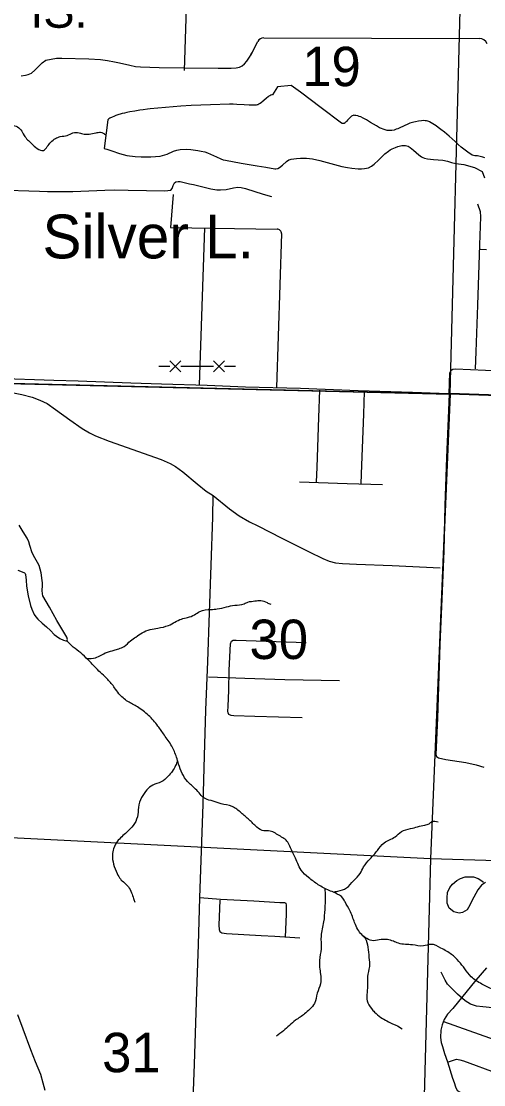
# Model space of a CAD drawing. Extents: x 1219626 to 1426462, y 456797 to 752399.
# Drawn here: x 1312261 to 1317542, y 661406 to 673552 of the extents above; entities that cross this region are included whole.
import ezdxf

# ---------------------------------------------------------------- set-up
doc = ezdxf.new("R2010")
doc.units = 0
for name, color, linetype in [('Geographic Features Text', 7, 'Continuous'), ('Lakes and Ponds', 7, 'Continuous'), ('Lakes and Ponds Text', 7, 'Continuous'), ('Local Roads Improved', 7, 'Continuous'), ('Local Roads Paved', 7, 'Continuous'), ('Masks', 7, 'Continuous'), ('Narrow River Creek and Branch and Slough', 7, 'Continuous'), ('Section Lines', 7, 'Continuous'), ('Section Numbers', 7, 'Continuous'), ('Uninventoried Roads and Features', 7, 'Continuous')]:
    doc.layers.add(name, color=color, linetype=linetype)

msp = doc.modelspace()

# ---------------------------------------------------------------- linework, layer by layer
at = {"layer": 'Lakes and Ponds'}
msp.add_line((1313248, 672428), (1313207, 672098), dxfattribs=at)
for points in [[(1315451, 672742), (1315345, 672817), (1315189, 672803), (1315131, 672713), (1315124, 672711), (1315111, 672707), (1315100, 672702), (1315089, 672696), (1315079, 672689), (1315061, 672675), (1315031, 672648), (1315008, 672628), (1314999, 672621), (1314983, 672610), (1314971, 672604), (1314962, 672599), (1314954, 672597), (1314943, 672594), (1314932, 672593), (1314895, 672593), (1314863, 672593), (1314807, 672596), (1314723, 672602), (1314681, 672604), (1314640, 672604), (1314421, 672598), (1314312, 672595), (1314203, 672590), (1314085, 672582), (1313909, 672567), (1313732, 672551), (1313703, 672548), (1313652, 672541), (1313614, 672535), (1313557, 672526), (1313500, 672516), (1313467, 672510), (1313439, 672504), (1313414, 672498), (1313392, 672492), (1313374, 672487), (1313341, 672475), (1313317, 672466), (1313300, 672457), (1313274, 672444), (1313261, 672436), (1313248, 672428)], [(1317555, 671992), (1317531, 671999), (1317470, 672016), (1317440, 672016), (1317410, 672023), (1317362, 672056), (1317284, 672113), (1317251, 672146), (1317216, 672178), (1317147, 672239), (1317094, 672284), (1317054, 672316), (1317023, 672339), (1316999, 672356), (1316962, 672380), (1316923, 672402), (1316914, 672407), (1316905, 672410), (1316887, 672415), (1316872, 672416), (1316858, 672417), (1316833, 672416), (1316797, 672410), (1316762, 672404), (1316745, 672401), (1316729, 672397), (1316700, 672387), (1316674, 672376), (1316583, 672334), (1316560, 672325), (1316543, 672318), (1316518, 672310), (1316492, 672305), (1316479, 672304), (1316465, 672303), (1316453, 672304), (1316440, 672306), (1316416, 672311), (1316394, 672318), (1316373, 672327), (1316353, 672336), (1316316, 672357), (1316251, 672397), (1316203, 672426), (1316167, 672446), (1316140, 672459), (1316120, 672466), (1316105, 672471), (1316082, 672476), (1316071, 672477), (1316060, 672478), (1316050, 672477), (1316041, 672473), (1316033, 672468), (1316026, 672462), (1316012, 672449), (1315988, 672422), (1315979, 672412), (1315971, 672404), (1315964, 672398), (1315959, 672393), (1315949, 672386), (1315941, 672384), (1315935, 672383), (1315931, 672383), (1315925, 672385), (1315919, 672388), (1315685, 672565), (1315451, 672742)], [(1313207, 672098), (1313240, 672091), (1313297, 672074), (1313381, 672043), (1313424, 672030), (1313467, 672020), (1313561, 672008), (1313632, 672004), (1313740, 672004), (1313846, 672012), (1313875, 672018), (1313926, 672035), (1314000, 672067), (1314038, 672080), (1314076, 672088), (1314145, 672090), (1314198, 672088), (1314278, 672078), (1314317, 672070), (1314356, 672060), (1314386, 672049), (1314489, 672002), (1314540, 671980), (1314567, 671971), (1314594, 671964), (1314774, 671932), (1314955, 671901), (1315055, 671884), (1315156, 671867), (1315169, 671867), (1315192, 671872), (1315211, 671882), (1315243, 671908), (1315291, 671952), (1315317, 671969), (1315330, 671975), (1315344, 671978), (1315404, 671986), (1315451, 671989), (1315520, 671989), (1315554, 671986), (1315588, 671980), (1315672, 671961), (1315798, 671927), (1315923, 671895), (1315987, 671882), (1316036, 671874), (1316109, 671867), (1316146, 671867), (1316181, 671869), (1316204, 671873), (1316225, 671880), (1316261, 671899), (1316290, 671920), (1316340, 671966), (1316414, 672038), (1316453, 672070), (1316473, 672084), (1316495, 672095), (1316533, 672112), (1316562, 672122), (1316607, 672133), (1316629, 672135), (1316650, 672133), (1316678, 672125), (1316701, 672111), (1316741, 672080), (1316800, 672027), (1316831, 672005), (1316847, 671997), (1316864, 671990), (1316901, 671982), (1316970, 671973), (1317075, 671964), (1317127, 671955), (1317152, 671948), (1317176, 671939), (1317225, 671926), (1317315, 671917), (1317436, 671883), (1317525, 671838), (1317551, 671763)], [(1312220, 667284), (1312273, 667265), (1312297, 667254), (1312305, 667246), (1312309, 667235), (1312315, 667168), (1312321, 667100), (1312341, 666989), (1312367, 666878), (1312381, 666836), (1312410, 666776), (1312428, 666749), (1312450, 666723), (1312500, 666679), (1312551, 666636), (1312594, 666592), (1312638, 666547), (1312663, 666528), (1312703, 666504), (1312744, 666483), (1312769, 666475), (1312781, 666474), (1312787, 666479), (1312789, 666492), (1312782, 666517), (1312760, 666557), (1312736, 666594), (1312700, 666651), (1312666, 666708), (1312624, 666785), (1312583, 666862), (1312546, 666926), (1312509, 666991), (1312502, 667012), (1312498, 667049), (1312502, 667108), (1312503, 667137), (1312501, 667166), (1312487, 667251), (1312464, 667335), (1312446, 667372), (1312414, 667425), (1312384, 667480), (1312358, 667565), (1312346, 667608), (1312327, 667648), (1312282, 667722), (1312238, 667795)]]:
    msp.add_lwpolyline(points, dxfattribs=at)
at = {"layer": 'Local Roads Improved'}
for points in [[(1311909, 669473), (1311911, 669416), (1311917, 669398), (1311950, 669368), (1312080, 669329), (1312268, 669289), (1312384, 669259), (1312473, 669225), (1312558, 669185), (1312653, 669117), (1312815, 668999), (1312955, 668901), (1313040, 668850), (1313110, 668817), (1313265, 668758), (1313858, 668547), (1313962, 668503), (1314024, 668467), (1314106, 668407), (1314270, 668269), (1314371, 668187), (1314453, 668134)], [(1315634, 668289), (1315640, 668460), (1315660, 669025), (1315669, 669337)], [(1316177, 669324), (1316169, 669066), (1316147, 668482), (1316139, 668273)], [(1316387, 668257), (1315981, 668269), (1315439, 668289)], [(1315467, 665597), (1314930, 665613), (1314687, 665621), (1314659, 665623), (1314633, 665635), (1314622, 665655), (1314620, 665673), (1314623, 665727), (1314631, 665911), (1314637, 666139), (1314649, 666441), (1314662, 666471), (1314680, 666483), (1314715, 666484), (1315514, 666458)], [(1314399, 666063), (1314815, 666049), (1315271, 666036), (1315895, 666022)]]:
    msp.add_lwpolyline(points, dxfattribs=at)
at = {"layer": 'Local Roads Paved'}
msp.add_line((1317082, 662129), (1317781, 661881), dxfattribs=at)
for points in [[(1312259, 672929), (1312309, 672935), (1312340, 672943), (1312379, 672961), (1312417, 672993), (1312434, 673011), (1312500, 673076), (1312543, 673106), (1312602, 673121), (1312664, 673129), (1312723, 673129), (1313033, 673124), (1313164, 673115), (1313246, 673104), (1313326, 673088), (1313381, 673078), (1313501, 673051), (1313565, 673037), (1313624, 673033), (1313836, 673025), (1314121, 673022), (1314509, 673017), (1314659, 673015), (1314717, 673020), (1314752, 673029), (1314783, 673044), (1314811, 673065), (1314837, 673095), (1314875, 673154), (1314894, 673197)], [(1311983, 671625), (1312469, 671611), (1312560, 671608), (1312698, 671607), (1312849, 671608), (1313216, 671623), (1313327, 671627), (1313481, 671622), (1313900, 671615), (1313968, 671623), (1313986, 671641), (1313995, 671678), (1314009, 671705), (1314027, 671718), (1314051, 671721), (1314077, 671721), (1314184, 671696), (1314226, 671687), (1314288, 671674), (1314349, 671657), (1314424, 671637), (1314493, 671625), (1314537, 671625), (1314601, 671631), (1314685, 671650), (1314734, 671656), (1314774, 671654), (1314823, 671644), (1315025, 671578), (1315117, 671549)], [(1317470, 671466), (1317502, 671379), (1317507, 671319), (1317494, 670998), (1317471, 670311), (1317454, 669778), (1317446, 669581)], [(1317573, 670943), (1317507, 670945)], [(1317147, 669297), (1317155, 669538), (1317172, 669566), (1317191, 669577), (1317221, 669582), (1317733, 669560)], [(1317138, 669295), (1316728, 669312), (1316109, 669331), (1315449, 669357), (1314821, 669374), (1314384, 669391), (1313864, 669408), (1313512, 669419), (1312912, 669441), (1312634, 669448), (1311962, 669472)], [(1317147, 669297), (1317139, 669106), (1317119, 668568), (1317097, 668023), (1317086, 667499), (1317062, 666955), (1317040, 666435), (1317030, 666076), (1317014, 665591), (1316994, 665177), (1317002, 665156), (1317027, 665139), (1317108, 665121), (1317339, 665085), (1317455, 665059), (1317545, 665032)], [(1314191, 660019), (1314204, 660618), (1314220, 661134), (1314239, 661642), (1314258, 662231), (1314266, 662470), (1314284, 663006), (1314300, 663540), (1314318, 664077), (1314337, 664605), (1314355, 665162), (1314370, 665684), (1314390, 666241), (1314409, 666797), (1314430, 667339), (1314448, 667889), (1314452, 668134)], [(1314452, 668134), (1314640, 667982), (1314750, 667902), (1314868, 667835), (1314962, 667788), (1315236, 667650), (1315550, 667491), (1315705, 667415), (1315778, 667387), (1315849, 667367), (1315930, 667359), (1316090, 667353), (1316496, 667335), (1317045, 667311)], [(1317562, 663716), (1317517, 663686), (1317475, 663632), (1317429, 663548), (1317370, 663431), (1317353, 663403), (1317300, 663372), (1317260, 663365), (1317202, 663379), (1317148, 663421), (1317125, 663478), (1317124, 663541), (1317127, 663601), (1317155, 663660), (1317187, 663695), (1317234, 663740), (1317276, 663763), (1317332, 663782), (1317382, 663782), (1317424, 663782), (1317478, 663763), (1317510, 663742), (1317538, 663718)], [(1314301, 663546), (1314537, 663526), (1314916, 663507), (1315213, 663488), (1315267, 663488), (1315281, 663479), (1315287, 663455), (1315287, 663355), (1315274, 663093)], [(1314528, 663512), (1314518, 663228), (1314520, 663177), (1314529, 663155), (1314553, 663139), (1314604, 663134), (1314999, 663111), (1315158, 663101), (1315442, 663082)], [(1317574, 662740), (1317452, 662600), (1317191, 662278), (1317127, 662213), (1317090, 662149), (1317067, 662089), (1317052, 662030), (1317050, 661944), (1317057, 661889), (1317070, 661841), (1317095, 661764), (1317128, 661667), (1317187, 661479), (1317203, 661430), (1317219, 661380), (1317240, 661340), (1317272, 661319), (1317544, 661172)], [(1317643, 662285), (1317531, 662296), (1317459, 662303), (1317392, 662325), (1317331, 662364), (1317241, 662441), (1317180, 662501), (1317130, 662554), (1317101, 662600), (1317055, 662693)], [(1312532, 661340), (1312510, 661423), (1312484, 661523), (1312422, 661666), (1312371, 661806), (1312283, 662041), (1312221, 662204)], [(1317129, 661665), (1317232, 661696), (1317270, 661691), (1317311, 661679), (1317703, 661535)]]:
    msp.add_lwpolyline(points, dxfattribs=at)
at = {"layer": 'Masks'}
msp.add_lwpolyline([(1312036, 672884), (1311936, 669419), (1317160, 669294), (1316980, 665081)], dxfattribs=at)
at = {"layer": 'Narrow River Creek and Branch and Slough'}
for points in [[(1309786, 673423), (1309813, 673328), (1309871, 673243), (1310035, 673171), (1310185, 673092), (1310271, 672985), (1310385, 672871), (1310528, 672806), (1310642, 672749), (1310728, 672685), (1310850, 672613), (1310964, 672563), (1311035, 672499), (1311121, 672449), (1311164, 672413), (1311285, 672335), (1311421, 672277), (1311507, 672263), (1311593, 672277), (1311693, 672235), (1311786, 672177), (1311857, 672199), (1311957, 672270), (1312057, 672335), (1312136, 672363), (1312257, 672313), (1312293, 672249), (1312379, 672156), (1312443, 672099), (1312514, 672077), (1312557, 672120), (1312650, 672213), (1312707, 672235), (1312786, 672249), (1312850, 672277), (1312922, 672277), (1312979, 672263), (1313036, 672263), (1313115, 672277), (1313165, 672285), (1313227, 672255)], [(1313009, 666274), (1313109, 666283), (1313236, 666344), (1313321, 666368), (1313375, 666386), (1313436, 666410), (1313508, 666477), (1313569, 666519), (1313641, 666568), (1313732, 666604), (1313822, 666622), (1313943, 666652), (1314089, 666725), (1314161, 666743), (1314240, 666773), (1314300, 666810), (1314427, 666834), (1314500, 666840), (1314603, 666864), (1314699, 666882), (1314808, 666900), (1314850, 666918), (1314929, 666931), (1314996, 666937), (1315068, 666912), (1315110, 666894)], [(1320658, 661865), (1320561, 661859), (1320488, 661883), (1320398, 661896), (1320295, 661908), (1320095, 661974), (1319854, 662035), (1319708, 662059), (1319527, 662077), (1319315, 662095), (1319170, 662113), (1319061, 662204), (1318910, 662313), (1318826, 662343), (1318777, 662392), (1318662, 662470), (1318578, 662476), (1318457, 662458), (1318372, 662452), (1318287, 662404), (1318239, 662398), (1318130, 662404), (1317979, 662446), (1317870, 662458), (1317786, 662452), (1317646, 662494), (1317520, 662555), (1317399, 662640), (1317326, 662730), (1317259, 662815), (1317175, 662894), (1317054, 662966), (1316939, 663009), (1316854, 662991), (1316727, 663003), (1316570, 663021), (1316510, 663045), (1316371, 663063), (1316286, 663051), (1316207, 663075), (1316105, 663178), (1316068, 663257), (1316014, 663396), (1315959, 663493), (1315935, 663535), (1315845, 663596), (1315712, 663656), (1315597, 663729), (1315542, 663771), (1315458, 663856), (1315383, 664015), (1315334, 664112), (1315304, 664178), (1315207, 664251), (1315086, 664305), (1315032, 664305), (1314953, 664348), (1314863, 664432), (1314772, 664511), (1314669, 664584), (1314542, 664614), (1314451, 664644), (1314361, 664674), (1314252, 664783), (1314161, 664868), (1314058, 665068), (1314034, 665146), (1313980, 665273), (1313895, 665400), (1313822, 665503), (1313714, 665624), (1313587, 665721), (1313478, 665782), (1313375, 665872), (1313327, 665939), (1313248, 666036), (1313115, 666163), (1313024, 666259), (1312940, 666338), (1312855, 666405), (1312783, 666476)], [(1314046, 665107), (1314022, 665051), (1313986, 664985), (1313937, 664930), (1313859, 664864), (1313762, 664827), (1313696, 664773), (1313635, 664688), (1313599, 664573), (1313587, 664464), (1313538, 664367), (1313478, 664301), (1313369, 664198), (1313315, 664101), (1313302, 664029), (1313315, 663926), (1313357, 663817), (1313393, 663756), (1313484, 663666), (1313520, 663599), (1313544, 663533), (1313556, 663490)], [(1315823, 663606), (1315877, 663617), (1315974, 663653), (1316058, 663738), (1316131, 663819), (1316171, 663895), (1316244, 663984), (1316328, 664081), (1316405, 664169), (1316530, 664238), (1316603, 664298), (1316707, 664331), (1316869, 664371), (1316921, 664387), (1316949, 664411), (1317022, 664407)], [(1315726, 663648), (1315732, 663557), (1315726, 663406), (1315714, 663267), (1315684, 663104), (1315684, 662958), (1315666, 662825), (1315678, 662668), (1315678, 662559), (1315641, 662450), (1315611, 662335), (1315557, 662269), (1315496, 662214), (1315393, 662142), (1315254, 662021), (1315176, 661960)], [(1316157, 663112), (1316187, 663078), (1316220, 662977), (1316232, 662860), (1316236, 662755), (1316216, 662642), (1316216, 662533), (1316208, 662436), (1316212, 662364), (1316260, 662275), (1316296, 662235), (1316369, 662174), (1316437, 662134), (1316502, 662102), (1316538, 662086), (1316611, 662045)]]:
    msp.add_spline(points, degree=3, dxfattribs=at)
at = {"layer": 'Section Lines'}
for p, q in [((1317288, 674465), (1317156, 669294)), ((1317156, 669294), (1311927, 669420)), ((1317156, 669294), (1316935, 663987)), ((1322351, 669112), (1317156, 669294)), ((1316935, 663987), (1311717, 664247)), ((1316935, 663987), (1316794, 658785)), ((1322217, 663822), (1316935, 663987))]:
    msp.add_line(p, q, dxfattribs=at)
at = {"layer": 'Uninventoried Roads and Features'}
for p, q in [((1314124, 672990), (1314158, 674078)), ((1314882, 673166), (1314964, 673322)), ((1315031, 673362), (1317490, 673357)), ((1313996, 671572), (1313965, 671198)), ((1313965, 671198), (1315183, 671179)), ((1314298, 669399), (1314357, 671192)), ((1315232, 671128), (1315174, 669370)), ((1314083, 669547), (1313958, 669672)), ((1313958, 669547), (1314083, 669672)), ((1314583, 669547), (1314458, 669672)), ((1314458, 669547), (1314583, 669672)), ((1313958, 669610), (1313833, 669610)), ((1314458, 669610), (1314083, 669610)), ((1314708, 669610), (1314583, 669610)), ((1317156, 669304), (1318301, 669267))]:
    msp.add_line(p, q, dxfattribs=at)
for centre, radius, start, end in [((1315030, 673287), 75, 89.8825, 152.0667), ((1317490, 673257), 100, 23.0224, 89.8825), ((1315182, 671129), 50, 358.1048, 89.138)]:
    msp.add_arc(centre, radius, start, end, dxfattribs=at)

# ---------------------------------------------------------------- texts
at = {"layer": 'Geographic Features Text'}
msp.add_text('IS.', height=400, rotation=359.9998, dxfattribs=at).set_placement((1312364, 673478))
at = {"layer": 'Lakes and Ponds Text'}
msp.add_text('Silver L.', height=500, rotation=359.9998, dxfattribs=at).set_placement((1312503, 670844))
at = {"layer": 'Section Numbers'}
for s, p in [('19', (1315469, 672811)), ('30', (1314867, 666268)), ('31', (1313184, 661549))]:
    msp.add_text(s, height=450, rotation=359.9998, dxfattribs=at).set_placement(p)

doc.saveas('drawing.dxf')
